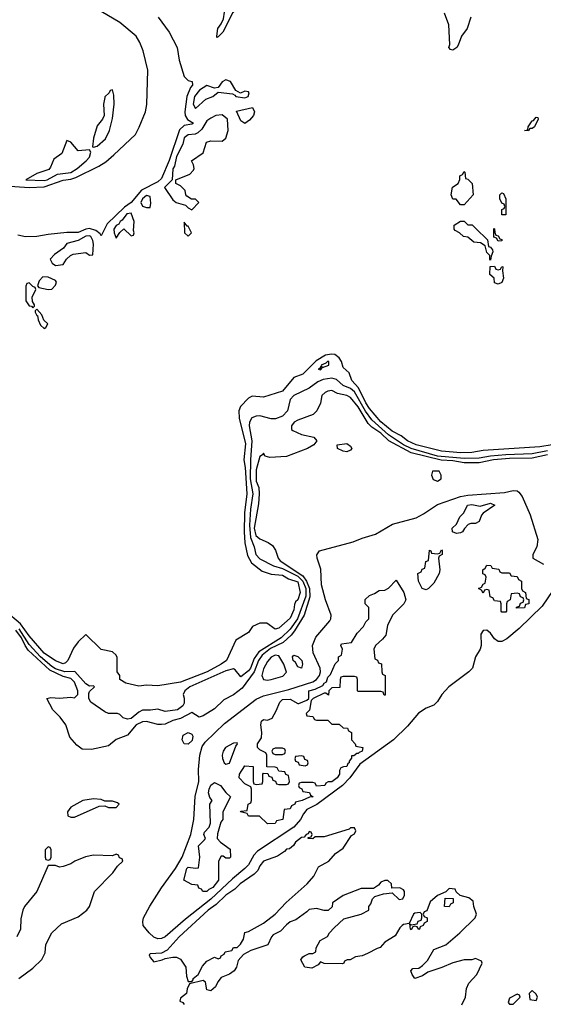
# Model space of a CAD drawing. Header units: inches. Extents: x 2348352 to 2479776, y 460422 to 613655.
# Tile 348 of 590: x 2405740 to 2408509, y 541373 to 546576. Entities that reach past the tile are written whole.
import ezdxf

# ---------------------------------------------------------------- set-up
doc = ezdxf.new("R2010")
doc.units = ezdxf.units.IN
doc.header["$MEASUREMENT"] = 0
doc.layers.add('C4504', color=7, linetype='Continuous')

msp = doc.modelspace()

# ---------------------------------------------------------------- linework, layer by layer
at = {"layer": 'C4504', "color": 4}
for points, elevation in [([(2406783.1, 546483.1), (2406782, 546490), (2406787.1, 546530), (2406805.7, 546554.3), (2406818.3, 546581.7), (2406828.5, 546651.5), (2406842.6, 546677.4), (2406850, 546681.6), (2406870, 546679.5), (2406898, 546670), (2406910, 546652), (2406934, 546650), (2406910, 546649.5), (2406890, 546640.9), (2406866.3, 546613.7), (2406814.9, 546510), (2406790, 546485.2)], 24), ([(2406830, 546259), (2406810, 546248), (2406790, 546218), (2406770, 546215.3), (2406730, 546228.7), (2406690, 546203.7), (2406664.4, 546170), (2406658, 546130), (2406670, 546106.4), (2406724, 546156), (2406761.2, 546170), (2406790, 546194), (2406864.7, 546184.7), (2406878, 546178), (2406882, 546170), (2406930, 546164), (2406948, 546170), (2406954, 546190), (2406950, 546195.3), (2406930, 546198), (2406907.3, 546187.3), (2406882, 546202), (2406855.3, 546250)], 28), ([(2406230, 546206), (2406218, 546202), (2406214, 546190), (2406191.1, 546168.9), (2406190, 546166), (2406184, 546130), (2406186, 546070), (2406178, 546050), (2406150, 546015.3), (2406130.8, 545950), (2406124.7, 545904.7), (2406130, 545902), (2406150, 545907.3), (2406192.9, 545947.1), (2406215.1, 545990), (2406230, 546054), (2406239.3, 546130), (2406237.2, 546177.2)], 28), ([(2406930, 546028), (2406910, 546042), (2406886.6, 546093.4), (2406971.7, 546111.7), (2406980.9, 546090), (2406975.8, 546070), (2406955.4, 546044.6)], 24), ([(2406810, 546072.8), (2406778, 546070), (2406750, 546055.8), (2406730, 546042.4), (2406702.3, 545997.7), (2406681.7, 545978.3), (2406667.8, 545972.2), (2406630, 545967.3), (2406610, 545951.6), (2406601.8, 545918.2), (2406570, 545852.7), (2406558, 545802), (2406550, 545788.7), (2406546, 545730), (2406504.9, 545690), (2406550, 545624), (2406566.8, 545610), (2406616, 545596), (2406630, 545582), (2406650, 545572), (2406688, 545610), (2406670, 545628), (2406648.7, 545628.7), (2406623.1, 545643.1), (2406618, 545650), (2406614.6, 545674.6), (2406590, 545698), (2406566, 545710), (2406566, 545730), (2406639.3, 545760.7), (2406659, 545781), (2406662, 545790), (2406659, 545810), (2406648.7, 545830), (2406710, 545872), (2406728, 545930), (2406750, 545936), (2406810, 545934), (2406829.2, 545950), (2406842, 545990), (2406839, 546050)], 28), ([(2408430, 545989), (2408408.7, 545990), (2408426, 545994), (2408428, 546010), (2408450, 546042), (2408456.4, 546043.6), (2408470, 546062), (2408479.6, 546059.6), (2408482, 546050), (2408462, 546010), (2408450, 546002), (2408438, 546002)], 24), ([(2405990, 545938), (2405962.8, 545870), (2405920.5, 545839.5), (2405903.4, 545796.6), (2405894.6, 545785.4), (2405830, 545763.7), (2405772, 545730), (2405870, 545726), (2405886, 545730), (2405940.6, 545759.4), (2406010, 545768.4), (2406044.5, 545790), (2406092.3, 545830), (2406109.3, 545850), (2406116.5, 545876.5), (2406110, 545888), (2406050, 545882.7), (2406010, 545928.7)], 28), ([(2408070, 545598), (2408048, 545628), (2408030, 545628.7), (2408021.2, 545650), (2408029.1, 545690.9), (2408058, 545710), (2408067.3, 545732.7), (2408068, 545752), (2408082, 545758), (2408090, 545774), (2408094, 545770), (2408098, 545738), (2408110, 545734), (2408131.6, 545711.6), (2408138, 545650), (2408090, 545598)], 24), ([(2406410, 545646.6), (2406389, 545630), (2406381.3, 545610), (2406390, 545590.8), (2406410, 545584), (2406430, 545584.7), (2406434, 545606), (2406430, 545642)], 28), ([(2408290, 545546), (2408289, 545549), (2408290, 545574), (2408302, 545578), (2408306, 545590), (2408302, 545602), (2408290, 545606), (2408278, 545630), (2408278, 545650), (2408290, 545662), (2408298, 545658), (2408311, 545630), (2408310, 545546)], 24), ([(2406330, 545553.3), (2406307, 545550), (2406282.3, 545517.7), (2406270.8, 545510), (2406264.1, 545495.9), (2406250, 545489), (2406237.3, 545470), (2406238.8, 545450), (2406250, 545422), (2406270, 545452), (2406290, 545471.3), (2406330, 545434), (2406342, 545438), (2406346, 545450), (2406342, 545462), (2406346, 545510)], 28), ([(2408230, 545306), (2408226, 545310), (2408226, 545330), (2408210, 545346), (2408202, 545382), (2408176.4, 545396.4), (2408140.4, 545400.4), (2408110, 545428), (2408086, 545430), (2408066, 545450), (2408043.1, 545463.1), (2408038, 545470), (2408038, 545490), (2408070, 545511.3), (2408090, 545512), (2408110, 545492), (2408131.6, 545491.6), (2408152.7, 545472.7), (2408212.7, 545412.7), (2408218, 545378), (2408230, 545374), (2408239.6, 545359.6), (2408242, 545350), (2408232.7, 545327.3)], 24), ([(2406610, 545506), (2406612, 545450), (2406630, 545432), (2406648, 545450), (2406630, 545486), (2406626, 545486)], 28), ([(2408270, 545406), (2408262, 545422), (2408247.3, 545427.3), (2408247.3, 545472.7), (2408251.1, 545471.1), (2408252, 545452), (2408258, 545438), (2408270, 545434), (2408278, 545418), (2408290, 545414), (2408290, 545408)], 24), ([(2406110, 545434.2), (2406090, 545432.7), (2406050, 545409.4), (2405990, 545394), (2405971, 545369), (2405924, 545336), (2405902, 545310), (2405912, 545290), (2405930, 545278), (2405970, 545282), (2405988, 545310), (2406008.9, 545331.1), (2406023.1, 545336.9), (2406090, 545346), (2406110, 545332), (2406126, 545334), (2406131, 545390), (2406127.6, 545410), (2406116.9, 545430)], 28), ([(2408270, 545254), (2408282, 545258), (2408290, 545272), (2408294, 545270), (2408292, 545250), (2408298, 545210), (2408290, 545188), (2408270, 545178), (2408250, 545186), (2408248, 545210), (2408226, 545230), (2408227.3, 545272.7), (2408250, 545274), (2408258, 545258)], 24), ([(2405862, 545218), (2405843.6, 545196.4), (2405834, 545170), (2405842, 545162), (2405890, 545151.3), (2405910, 545152), (2405930, 545174), (2405934, 545190), (2405930, 545198), (2405890, 545215.3)], 28), ([(2405790, 545186), (2405778, 545182), (2405772.7, 545167.3), (2405772, 545090), (2405790, 545064.7), (2405802, 545062), (2405810, 545054), (2405818, 545062), (2405818, 545070), (2405808, 545088), (2405806, 545110), (2405826, 545150), (2405822, 545162), (2405810, 545166)], 28), ([(2405830, 545046), (2405822, 545038), (2405822, 545030), (2405830, 545014), (2405834, 545014), (2405838, 544990), (2405850, 544962), (2405870, 544944.7), (2405878, 544950), (2405888, 544970), (2405868.4, 544988.4), (2405856.4, 545016.4)], 28), ([(2407374, 544770), (2407367.3, 544770), (2407359.5, 544760.5), (2407334.8, 544750), (2407338, 544742), (2407330, 544742), (2407326.6, 544733.4), (2407318, 544730), (2407330, 544725.5), (2407340.9, 544739.1), (2407374, 544750)], 32), ([(2407470, 544293), (2407450, 544296.3), (2407420.9, 544310), (2407419, 544330), (2407470, 544336.9), (2407490, 544322.8), (2407495.8, 544310), (2407490, 544302)], 36), ([(2407958, 544190), (2407922, 544190), (2407918, 544170), (2407926, 544146), (2407950, 544138), (2407968, 544150), (2407968, 544170)], 44), ([(2408050, 543862), (2408029.1, 543869.1), (2408026, 543890), (2408048.9, 543911.1), (2408068, 543950), (2408088.9, 543971.1), (2408108, 544010), (2408130, 544014), (2408174, 544006), (2408230, 544022), (2408252, 544010), (2408190.6, 543969.4), (2408182, 543958), (2408170, 543924), (2408150, 543914), (2408126, 543914), (2408111.3, 543908.7), (2408091.6, 543888.4), (2408082, 543870), (2408070, 543864)], 32), ([(2407890, 543564), (2407868, 543570), (2407848, 543610), (2407846, 543650), (2407862, 543658), (2407867.3, 543672.7), (2407882, 543678), (2407887.3, 543712.7), (2407902, 543718), (2407907.3, 543772.7), (2407914, 543770), (2407918, 543758), (2407950, 543754), (2407962, 543758), (2407970, 543774), (2407974, 543770), (2407974, 543750), (2407958, 543742), (2407954, 543730), (2407961, 543670), (2407958.8, 543650), (2407930, 543598), (2407902, 543570)], 32), ([(2408290, 543654), (2408330, 543654), (2408338, 543638), (2408370, 543634), (2408378, 543618), (2408394, 543610), (2408394, 543570), (2408398, 543558), (2408414, 543550), (2408418, 543518), (2408431.6, 543511.6), (2408431.3, 543490), (2408414, 543486), (2408410, 543468.7), (2408367.3, 543467.3), (2408367.3, 543472.7), (2408382, 543478), (2408387.3, 543492.7), (2408402, 543498), (2408406, 543510), (2408402, 543522), (2408387.3, 543527.3), (2408382, 543542), (2408370, 543546), (2408338, 543542), (2408334, 543510), (2408318, 543502), (2408314, 543490), (2408314, 543450), (2408310, 543446), (2408290, 543446), (2408286, 543450), (2408286, 543490), (2408282, 543502), (2408250, 543506), (2408242, 543522), (2408227.3, 543527.3), (2408222, 543562), (2408210, 543566), (2408198, 543562), (2408190, 543546), (2408182, 543562), (2408166, 543570), (2408182, 543578), (2408190, 543594), (2408202, 543598), (2408206, 543630), (2408202, 543642), (2408188.7, 543648.7), (2408188.7, 543670), (2408202, 543678), (2408210, 543694), (2408231.6, 543691.6), (2408238, 543678), (2408272.7, 543672.7), (2408278, 543658)], 32), ([(2407667.3, 543007.3), (2407662, 543022), (2407650, 543026), (2407530, 543026), (2407526, 543030), (2407526, 543090), (2407522, 543102), (2407510, 543106), (2407450, 543106), (2407438, 543102), (2407434, 543090), (2407432.7, 543047.3), (2407390, 543046), (2407374, 543030), (2407372.7, 543007.3), (2407358, 543018), (2407350, 543018), (2407292, 542990), (2407282, 542978), (2407272, 542928), (2407254, 542910), (2407258, 542898), (2407290, 542894), (2407298, 542878), (2407310, 542874), (2407370, 542874), (2407390, 542854), (2407430, 542854), (2407450, 542834), (2407472.7, 542832.7), (2407478, 542818), (2407494, 542810), (2407494, 542770), (2407514, 542750), (2407518, 542738), (2407554, 542730), (2407551.3, 542710), (2407535.3, 542704.7), (2407530, 542698), (2407522, 542698), (2407506, 542686), (2407494, 542686), (2407494, 542674), (2407482, 542658), (2407482, 542650), (2407474.8, 542645.2), (2407470, 542629), (2407451.6, 542628.4), (2407438, 542622), (2407431.6, 542608.4), (2407431, 542590), (2407418, 542570), (2407390, 542549), (2407371.6, 542548.4), (2407358, 542542), (2407354, 542530), (2407310, 542526), (2407302, 542542), (2407290, 542546), (2407230, 542546), (2407218, 542542), (2407214, 542530), (2407218, 542518), (2407232.7, 542512.7), (2407238, 542498), (2407272.7, 542492.7), (2407278, 542478), (2407292, 542470), (2407272, 542468), (2407234, 542450), (2407198, 542442), (2407194, 542430), (2407178, 542422), (2407170, 542406), (2407138, 542402), (2407132, 542350), (2407098, 542342), (2407090, 542328), (2407050, 542326), (2407007.3, 542367.3), (2406950, 542368), (2406942, 542382), (2406908, 542390), (2406910, 542394), (2406942, 542398), (2406948.4, 542431.6), (2406962, 542438), (2406966, 542450), (2406966, 542510), (2406962, 542522), (2406930, 542538), (2406901.2, 542570), (2406902.7, 542590), (2406930, 542634), (2406974, 542630), (2406974, 542550), (2406978, 542538), (2406990, 542534), (2407022, 542538), (2407026, 542550), (2407026, 542590), (2407030, 542594), (2407052.7, 542592.7), (2407058, 542578), (2407072.7, 542572.7), (2407078, 542558), (2407092, 542552), (2407098, 542538), (2407110, 542534), (2407150, 542534), (2407162, 542538), (2407166, 542550), (2407162, 542582), (2407148, 542588), (2407142, 542602), (2407110, 542606), (2407102, 542622), (2407090, 542626), (2407047.3, 542627.3), (2407046, 542690), (2407042, 542702), (2407010, 542718), (2406998, 542730), (2406998, 542750), (2407018, 542782), (2407021.2, 542810), (2407015.3, 542850), (2407018, 542870), (2407030, 542878), (2407050, 542874), (2407074.6, 542885.4), (2407096.5, 542923.5), (2407115.3, 542970), (2407130, 542984.7), (2407170, 542986), (2407210, 542962), (2407216.4, 542963.6), (2407259, 542981), (2407268, 542990), (2407269.2, 543030), (2407302, 543038), (2407342.7, 543057.3), (2407350, 543070.7), (2407362, 543078), (2407370, 543102), (2407383.1, 543116.9), (2407408.4, 543171.6), (2407426, 543190), (2407426, 543210), (2407442, 543218), (2407446, 543250), (2407438, 543270), (2407442, 543278), (2407495.3, 543284.7), (2407524.7, 543335.3), (2407558, 543370), (2407570, 543394), (2407586, 543410), (2407586, 543470), (2407566, 543490), (2407567.3, 543512.7), (2407590, 543534), (2407616.4, 543543.6), (2407640.4, 543559.6), (2407670, 543562), (2407690, 543572), (2407730, 543614), (2407771.3, 543550), (2407781, 543510), (2407771, 543490), (2407711.3, 543430), (2407685.4, 543374.6), (2407675.3, 543324.7), (2407658, 543302), (2407622, 543270), (2407612, 543250), (2407618, 543198), (2407632, 543192), (2407638, 543178), (2407652.7, 543172.7), (2407654, 543130), (2407658, 543118), (2407672, 543110), (2407672.7, 543007.3)], 32), ([(2407090, 543217.7), (2407070, 543207.4), (2407050, 543184.4), (2407030, 543145.6), (2407020.2, 543110), (2407028.8, 543090), (2407050, 543086.4), (2407070, 543089.2), (2407132.1, 543107.9), (2407150.8, 543129.2), (2407136.8, 543170), (2407110, 543215.3)], 44), ([(2407230, 543149.6), (2407210, 543156.2), (2407198.6, 543178.6), (2407186.8, 543190), (2407182, 543210), (2407190, 543218), (2407210, 543211.5), (2407231.8, 543190), (2407235.6, 543170)], 36), ([(2406630, 542747.8), (2406610, 542749.5), (2406599.7, 542770), (2406604.6, 542795.4), (2406630, 542810.3), (2406650, 542800.5), (2406656, 542790), (2406652.8, 542767.2)], 36), ([(2406890, 542755.3), (2406870, 542754), (2406829.1, 542730.9), (2406815.3, 542710), (2406810.3, 542690), (2406811.8, 542671.8), (2406820.4, 542650), (2406830, 542642), (2406850, 542648), (2406882.9, 542737.1), (2406892, 542750)], 36), ([(2407130, 542726), (2407090, 542726), (2407078, 542722), (2407074, 542710), (2407078, 542698), (2407090, 542694), (2407130, 542694), (2407142, 542698), (2407146, 542710), (2407142, 542722)], 32), ([(2407230, 542686), (2407198, 542682), (2407194, 542670), (2407198, 542658), (2407212.7, 542652.7), (2407218, 542638), (2407250, 542634), (2407262, 542638), (2407266, 542650), (2407262, 542662), (2407247.3, 542667.3), (2407242, 542682)], 32), ([(2406830, 542146), (2406816.4, 542156.4), (2406804.7, 542155.3), (2406792, 542130), (2406791.3, 542030), (2406762, 541990), (2406739.6, 541980.4), (2406730, 541969.2), (2406708.4, 541968.4), (2406702, 541982), (2406687.3, 541987.3), (2406682, 542002), (2406650, 542006), (2406608.7, 542030), (2406624, 542090), (2406630, 542098), (2406670, 542092), (2406686, 542094), (2406693.2, 542150), (2406686, 542210), (2406718, 542242), (2406722, 542250), (2406714, 542270), (2406718, 542282), (2406742, 542310), (2406749, 542330), (2406746, 542430), (2406758, 542450), (2406745.2, 542465.2), (2406739, 542490), (2406741.2, 542510), (2406750, 542531), (2406770, 542544.7), (2406802, 542530), (2406830, 542492), (2406854, 542470), (2406814, 542390), (2406814, 542350), (2406803.6, 542336.4), (2406786.4, 542273.6), (2406784.7, 542250), (2406802, 542230), (2406852.7, 542192.7), (2406854, 542150), (2406850, 542146)], 32), ([(2406130, 542459), (2406074, 542450), (2406010, 542415.3), (2405992, 542390), (2405994, 542370), (2406010, 542362), (2406030, 542362), (2406160.4, 542419.6), (2406190, 542422), (2406210, 542414), (2406250, 542414), (2406266, 542430), (2406258, 542438), (2406230, 542446), (2406190, 542446), (2406170, 542455.3)], 44), ([(2407510, 542306), (2407490, 542306), (2407482, 542298), (2407350, 542258), (2407302, 542258), (2407290, 542248), (2407266, 542250), (2407266, 542254), (2407282, 542258), (2407286, 542270), (2407282, 542282), (2407270, 542286), (2407265.4, 542274.6), (2407254, 542270), (2407243.6, 542256.4), (2407230, 542254), (2407198, 542230), (2407187.5, 542212.5), (2407166, 542194), (2407150, 542192.7), (2407139.8, 542180.2), (2407103.8, 542156.2), (2407030, 542129.2), (2407010, 542105.2), (2406999.1, 542080.9), (2406980, 542060), (2406906.3, 542010), (2406877.8, 541982.2), (2406830.3, 541950), (2406778.9, 541901.1), (2406737.3, 541870), (2406582.6, 541730), (2406519.9, 541660.1), (2406490, 541644), (2406430, 541639), (2406425.2, 541634.8), (2406430, 541621), (2406450, 541598), (2406492.5, 541607.5), (2406510, 541616), (2406550, 541622), (2406570, 541622), (2406590, 541612), (2406618, 541570), (2406622, 541522), (2406630, 541494), (2406650, 541494), (2406658, 541502), (2406658, 541510), (2406684, 541530), (2406706, 541574), (2406730, 541602), (2406770, 541622), (2406790, 541614), (2406802, 541618), (2406806, 541630), (2406822, 541638), (2406826, 541650), (2406862, 541658), (2406870, 541674), (2406890, 541674), (2406908.4, 541691.6), (2406923.1, 541716.9), (2406930, 541752), (2406950, 541758), (2407030, 541802.8), (2407091.3, 541848.7), (2407149.6, 541910.4), (2407259.5, 542010), (2407294.5, 542050), (2407320.5, 542099.5), (2407374, 542130), (2407409.2, 542170.8), (2407450, 542198), (2407495.3, 542264.7), (2407510, 542274), (2407518, 542290)], 44), ([(2405890, 542206), (2405874, 542190), (2405874, 542150), (2405878, 542138), (2405890, 542134), (2405902, 542138), (2405906, 542150), (2405906, 542190), (2405902, 542202)], 44), ([(2408010, 541888), (2407986, 541890), (2407990, 541934), (2408032, 541932), (2408032, 541910), (2408018, 541902)], 44), ([(2408370, 541426), (2408330, 541406), (2408322, 541382), (2408330, 541374), (2408350, 541374), (2408386, 541410), (2408382, 541422)], 44), ([(2408450, 541446), (2408434, 541430), (2408438, 541398), (2408470, 541394), (2408478, 541410), (2408470, 541426)], 44)]:
    msp.add_lwpolyline(points, close=True, dxfattribs=dict(at, elevation=elevation))
for points, elevation in [([(2405610, 545702.4), (2405790, 545690.2), (2405870, 545692.7), (2405970, 545727.7), (2406010, 545733.7), (2406037, 545743), (2406158.4, 545801.6), (2406194.8, 545825.2), (2406238.6, 545861.4), (2406351.5, 545970), (2406372, 546008), (2406405.1, 546090), (2406412.2, 546127.8), (2406417.4, 546310), (2406392.1, 546412.1), (2406375.2, 546455.2), (2406355.1, 546490), (2406270, 546561.6), (2406170, 546619.6)], 24), ([(2408124.9, 546590), (2408106, 546530), (2408076, 546490), (2408059.1, 546440.9), (2408050.7, 546429.3), (2408030, 546415.3), (2408018, 546418), (2408009, 546429), (2408014, 546446), (2408009, 546549), (2407986, 546610)], 24), ([(2406472.4, 546590), (2406530.2, 546510), (2406573.1, 546430), (2406583, 546363), (2406610, 546275.5), (2406630, 546254.9), (2406652, 546250), (2406653.4, 546230), (2406642.7, 546217.3), (2406623.6, 546170), (2406612.6, 546090), (2406615.8, 546070), (2406628.1, 546048.1), (2406658.8, 546030), (2406650, 546023.7), (2406610, 546017), (2406584.8, 545995.2), (2406530, 545832), (2406490, 545737.4), (2406470, 545720.3), (2406384.2, 545675.8), (2406330.1, 545609.9), (2406293.5, 545586.5), (2406201.9, 545498.1), (2406170, 545434), (2406165.6, 545445.6), (2406142.9, 545462.9), (2406110, 545473.1), (2406090, 545469.8), (2406050, 545451.1), (2405990, 545451), (2405890, 545442), (2405830, 545431.3), (2405770, 545429.6), (2405730, 545438.5)], 24), ([(2408554.8, 544330), (2408490, 544318.7), (2408190, 544299.6), (2408131, 544289), (2408072.1, 544287.9), (2407970, 544296.3), (2407836, 544330), (2407789.7, 544350), (2407757.7, 544377.7), (2407710, 544401.5), (2407650, 544451.5), (2407590, 544521.1), (2407570, 544551.5), (2407531.6, 544631.6), (2407496.2, 544670), (2407482.7, 544710), (2407450, 544739), (2407441.3, 544770), (2407429.7, 544790), (2407407.2, 544807.2), (2407388.9, 544808.9), (2407357.2, 544802.8), (2407307, 544773), (2407236.9, 544703.1), (2407190, 544685.1), (2407130, 544614), (2407030, 544581.3), (2406970, 544587), (2406950, 544577), (2406907.3, 544532.7), (2406899.5, 544510), (2406900.3, 544470), (2406934.3, 544334.3), (2406924.9, 544250), (2406932.3, 544210), (2406940.7, 544070), (2406928.8, 543970), (2406926.3, 543870), (2406931, 543811), (2406944.5, 543744.5), (2406965.8, 543705.8), (2407022.2, 543662.2), (2407070, 543645.5), (2407130, 543640.3), (2407161.6, 543621.6), (2407210, 543604.9), (2407223.8, 543550), (2407210.3, 543510), (2407199.1, 543500.9), (2407193.4, 543486.6), (2407190, 543458), (2407170, 543414), (2407110, 543361.2), (2407090, 543355.3), (2407047.3, 543387.3), (2407010, 543388), (2406971.1, 543368.9), (2406950, 543338), (2406883, 543297), (2406834, 543190), (2406806, 543170), (2406730.6, 543130), (2406590, 543075.4), (2406470, 543057), (2406410, 543059.5), (2406370, 543055.1), (2406302, 543070), (2406269.5, 543089.5), (2406268.7, 543110), (2406255.3, 543130), (2406254.6, 543205.4), (2406250, 543218), (2406230, 543235.3), (2406170, 543248.7), (2406090, 543328), (2406050, 543288.7), (2406024.9, 543255.1), (2405994.8, 543190), (2405982.8, 543177.2), (2405970, 543173.2), (2405930, 543187.8), (2405870, 543228.7), (2405790, 543320.4), (2405744.2, 543384.2), (2405665.3, 543450)], 28), ([(2408530, 544298.8), (2408450, 544282.2), (2408310, 544276.2), (2408230, 544269.4), (2408170, 544258.9), (2408090, 544256.9), (2407950, 544269.9), (2407810, 544309.9), (2407769.6, 544329.6), (2407690, 544382), (2407601.7, 544461.7), (2407568.3, 544508.3), (2407509.8, 544610), (2407490, 544627), (2407450, 544642.6), (2407414.9, 544674.9), (2407390, 544682), (2407345.2, 544674.8), (2407317.3, 544662.7), (2407270, 544628.3), (2407190, 544589.6), (2407170, 544569.2), (2407155.3, 544510), (2407130, 544482), (2407092.3, 544467.7), (2407070, 544467.1), (2407010, 544482.6), (2406990, 544482), (2406968.2, 544471.8), (2406954.9, 544450), (2406954, 544430), (2406967.8, 544350), (2406960.2, 544250), (2406959.5, 544150), (2406972.2, 544070), (2406960.4, 543990), (2406955.1, 543904.9), (2406960, 543840), (2406979.6, 543790), (2406987.9, 543750), (2407010, 543727), (2407082, 543690), (2407130, 543676.1), (2407210, 543635.2), (2407237.6, 543610), (2407252.5, 543570), (2407253.2, 543530), (2407209.4, 543410), (2407170, 543355.1), (2407121.8, 543310), (2407004.5, 543235.5), (2406979.8, 543200.2), (2406960.8, 543150), (2406950, 543135.8), (2406910, 543103.7), (2406880.1, 543140.1), (2406870, 543145.4), (2406830, 543134.6), (2406640.5, 543050), (2406614, 543030), (2406604.7, 543010), (2406610.5, 542990.5), (2406610, 542964), (2406602, 542950), (2406574.8, 542930), (2406510, 542921.2), (2406470, 542933.2), (2406432.5, 542927.5), (2406390, 542927.6), (2406370, 542917), (2406330, 542884), (2406310, 542879.6), (2406287.5, 542887.5), (2406270, 542905.2), (2406258, 542910), (2406210, 542909.5), (2406190, 542918.4), (2406115.6, 542970), (2406105.1, 542990), (2406105.1, 543014.9), (2406110, 543026), (2406135.3, 543050), (2406130, 543055.3), (2406110, 543054), (2406090, 543066), (2406031.8, 543131.8), (2405979, 543130), (2405930, 543146.4), (2405910, 543158), (2405850, 543209.2), (2405790, 543275.1), (2405736.8, 543356.8)], 32), ([(2408530, 544276.9), (2408450, 544259.3), (2408330, 544257.2), (2408244.7, 544250), (2408170, 544235.4), (2408090, 544235.2), (2408030, 544245.5), (2407968.7, 544248.7), (2407810, 544286.6), (2407691.7, 544351.7), (2407650, 544390.6), (2407602.2, 544422.2), (2407582, 544442), (2407529.8, 544530), (2407490, 544579.7), (2407470, 544590.9), (2407421.3, 544601.3), (2407390, 544616), (2407370, 544612.7), (2407354.4, 544605.6), (2407338, 544590), (2407330.7, 544550), (2407310.7, 544510), (2407291, 544490), (2407210, 544460.9), (2407191, 544450), (2407177.3, 544430), (2407178, 544410), (2407184.9, 544404.9), (2407230, 544384.9), (2407294.8, 544370), (2407310.7, 544350), (2407294.8, 544330), (2407261, 544310), (2407150, 544268.3), (2407063.3, 544263.3), (2407038, 544270), (2407030, 544286), (2407023.6, 544276.4), (2407010, 544268.7), (2406990, 544198), (2406990, 544138), (2407004.2, 544104.2), (2407006.7, 544070), (2407002.6, 544017.4), (2406979.8, 543890), (2406988.4, 543850), (2407010, 543832.7), (2407054, 543814), (2407077, 543797), (2407093, 543773), (2407106.5, 543730), (2407116.8, 543716.8), (2407237.3, 543637.3), (2407257.2, 543610), (2407272, 543570), (2407274, 543526), (2407245, 543430), (2407193.9, 543346.1), (2407176.1, 543323.9), (2407134, 543286), (2407066.5, 543253.5), (2407021.9, 543218.1), (2407003.6, 543190), (2406979.5, 543130), (2406916.4, 543043.6), (2406871, 543009), (2406818.7, 542981.3), (2406770, 542934), (2406710, 542896.9), (2406689.7, 542889.7), (2406650, 542915.1), (2406590, 542883), (2406550, 542872.4), (2406510, 542854.3), (2406490, 542851.2), (2406470, 542851.5), (2406410, 542867.8), (2406390, 542866.3), (2406355.5, 542850), (2406310, 542796), (2406250, 542772), (2406210, 542739.3), (2406119.5, 542720.5), (2406070, 542721.6), (2406041.7, 542741.7), (2406004.9, 542784.9), (2405983.7, 542850), (2405954.5, 542890), (2405914.7, 542930), (2405884, 542990), (2405905.3, 542994.7), (2405950, 542990.1), (2406010, 542996.4), (2406030, 542993.4), (2406046.6, 543010), (2406047.8, 543030), (2406030, 543074.7), (2406010, 543094.2), (2405970, 543105.2), (2405899.7, 543139.7), (2405785.3, 543245.3), (2405768.7, 543268.7), (2405749.4, 543310), (2405719.6, 543350)], 36), ([(2408559.2, 543560.8), (2408502, 543478), (2408381, 543359), (2408316.1, 543303.9), (2408290, 543291.1), (2408269.8, 543289.8), (2408250, 543304.5), (2408230, 543333.6), (2408210, 543349.6), (2408190, 543349.4), (2408177.6, 543330), (2408180.2, 543270), (2408174, 543250), (2408150.2, 543210), (2408133.6, 543150), (2408114.3, 543130), (2408008.9, 543051.1), (2407971.8, 543010), (2407950, 542972.8), (2407930, 542954.5), (2407890, 542937.4), (2407849, 542911), (2407790, 542843.4), (2407716.8, 542770), (2407537.9, 542642.1), (2407486.2, 542570), (2407446.2, 542530), (2407311.1, 542428.9), (2407258, 542402), (2407240.3, 542379.7), (2407225.6, 542350), (2407189, 542310), (2406998.1, 542181.9), (2406978.7, 542161.3), (2406950, 542109.8), (2406931.1, 542090), (2406864.6, 542035.4), (2406750, 541928.2), (2406616.9, 541823.1), (2406510, 541729.8), (2406490, 541720.3), (2406470, 541719.8), (2406450, 541728.5), (2406424.7, 541750), (2406392.6, 541790), (2406391.1, 541811.1), (2406395.5, 541830), (2406429, 541891), (2406490, 541988.1), (2406564.4, 542090), (2406598.9, 542150), (2406645.4, 542270), (2406661.1, 542350), (2406668.4, 542471.6), (2406686.6, 542550), (2406685.7, 542614.3), (2406693.1, 542690), (2406705, 542735), (2406721.3, 542758.7), (2406822.9, 542857.1), (2406990, 542984.9), (2407030, 543002.9), (2407163.7, 543036.3), (2407290, 543077.7), (2407309.9, 543090.1), (2407325, 543110), (2407329.9, 543130), (2407328.4, 543150), (2407292.1, 543230), (2407288.9, 543270), (2407306.4, 543313.6), (2407380.2, 543399.8), (2407385.8, 543410), (2407387.1, 543430), (2407357.2, 543510), (2407336.5, 543590), (2407332.4, 543672.4), (2407313, 543730), (2407311.7, 543748.3), (2407325.1, 543770), (2407503.3, 543816.7), (2407550, 543837.3), (2407622, 543858), (2407711.5, 543910), (2407835.7, 543944.3), (2407875.3, 543964.7), (2407950, 544015), (2408070, 544056.8), (2408110, 544063.8), (2408303, 544077), (2408350, 544089.1), (2408370, 544087.1), (2408380, 544080), (2408396.8, 544056.8), (2408439.7, 543959.7), (2408479, 543830), (2408474.6, 543790), (2408452.7, 543750), (2408454, 543730), (2408510, 543699.5)], 36), ([(2405735.3, 541510), (2405810, 541564.7), (2405858, 541610), (2405874.6, 541645.4), (2405878, 541690), (2405909.4, 541750.6), (2405961.5, 541798.5), (2406050, 541836), (2406095.3, 541870), (2406108.7, 541890), (2406135.3, 541970), (2406232.9, 542067.1), (2406256.4, 542103.6), (2406286, 542130), (2406282, 542142), (2406267.3, 542147.3), (2406262, 542162), (2406250, 542166), (2406230, 542158), (2406130, 542161.2), (2406087.5, 542152.5), (2406030.9, 542129.1), (2406010, 542115.3), (2405970, 542102), (2405950, 542098), (2405930, 542106), (2405890, 542106), (2405830.6, 541970), (2405766, 541890), (2405756, 541870), (2405745.4, 541825.4), (2405744.7, 541770), (2405724.7, 541730)], 44), ([(2408078, 541370), (2408098, 541410), (2408103.1, 541456.9), (2408114.6, 541485.4), (2408158, 541530), (2408186, 541590), (2408182, 541602), (2408150, 541615.3), (2408130, 541608), (2408090, 541608), (2408030, 541592.7), (2407972.7, 541567.3), (2407897.3, 541542.7), (2407870, 541524), (2407830, 541509), (2407815.3, 541530), (2407808.7, 541550), (2407818, 541562), (2407850, 541564.7), (2407870, 541578), (2407895.5, 541604.5), (2407930, 541662), (2407992.5, 541687.5), (2408068, 541750), (2408148.7, 541830), (2408155.3, 541850), (2408142, 541890), (2408138, 541918), (2408115.3, 541935.3), (2408068.4, 541948.4), (2408047.3, 541967.3), (2408042, 541982), (2408010, 541986), (2407992.7, 541967.3), (2407950, 541948), (2407910, 541915.3), (2407892.7, 541867.3), (2407878, 541862), (2407874, 541850), (2407878, 541838), (2407894, 541830), (2407894, 541810), (2407878, 541802), (2407874, 541790), (2407858, 541782), (2407854, 541770), (2407850, 541768), (2407842, 541782), (2407830, 541786), (2407818, 541782), (2407810, 541766), (2407806, 541770), (2407802, 541798), (2407810, 541794), (2407842, 541798), (2407847.3, 541812.7), (2407862, 541818), (2407866, 541830), (2407866, 541850), (2407858, 541858), (2407830, 541855.3), (2407822, 541850), (2407799.6, 541800.4), (2407770, 541795.3), (2407762, 541790), (2407750, 541778), (2407724.7, 541735.3), (2407670, 541702), (2407646.8, 541673.2), (2407630, 541668.7), (2407579.1, 541640.9), (2407550.8, 541629.2), (2407515.3, 541624.7), (2407488, 541608), (2407472, 541608), (2407458, 541602), (2407454, 541590), (2407447.3, 541587.3), (2407350, 541588), (2407330, 541598), (2407318.8, 541581.2), (2407284.7, 541564.7), (2407248, 541570), (2407227.3, 541607.3), (2407236.4, 541623.6), (2407246, 541630), (2407270, 541642), (2407290, 541642), (2407306, 541650), (2407308.4, 541671.6), (2407328, 541710), (2407368.4, 541731.6), (2407378, 541750), (2407402, 541778), (2407454.6, 541825.4), (2407546, 541850), (2407586, 541870), (2407586, 541890), (2407596.4, 541903.6), (2407606, 541930), (2407618, 541942), (2407663.1, 541956.9), (2407710, 541962), (2407746.4, 541926.4), (2407766, 541930), (2407775.3, 541950), (2407775.3, 541970), (2407770, 541978), (2407750, 541988), (2407707.3, 541987.3), (2407706, 542010), (2407687.3, 542027.3), (2407670, 542028), (2407650, 542018), (2407636.9, 542003.1), (2407610, 541986), (2407546, 541986), (2407450, 541948.7), (2407394, 541910), (2407392, 541888), (2407371.1, 541868.9), (2407350, 541868.7), (2407310, 541879), (2407270, 541874), (2407258.8, 541861.2), (2407201, 541819), (2407170, 541808.7), (2407150, 541794), (2407119.9, 541760.1), (2407080.3, 541739.7), (2407070.7, 541730), (2407052.2, 541687.8), (2406962.5, 541657.5), (2406922.8, 541637.2), (2406896, 541604), (2406886, 541570), (2406874, 541550), (2406850, 541533.2), (2406806, 541514), (2406787.7, 541492.3), (2406774.6, 541465.4), (2406750, 541445.1), (2406729.5, 541449.5), (2406722, 541490), (2406710, 541499), (2406638, 541482), (2406625.4, 541454.6), (2406622, 541430), (2406590, 541406), (2406587.3, 541390), (2406602.8, 541382.8), (2406610, 541372)], 44)]:
    msp.add_lwpolyline(points, dxfattribs=dict(at, elevation=elevation))

doc.saveas('drawing.dxf')
